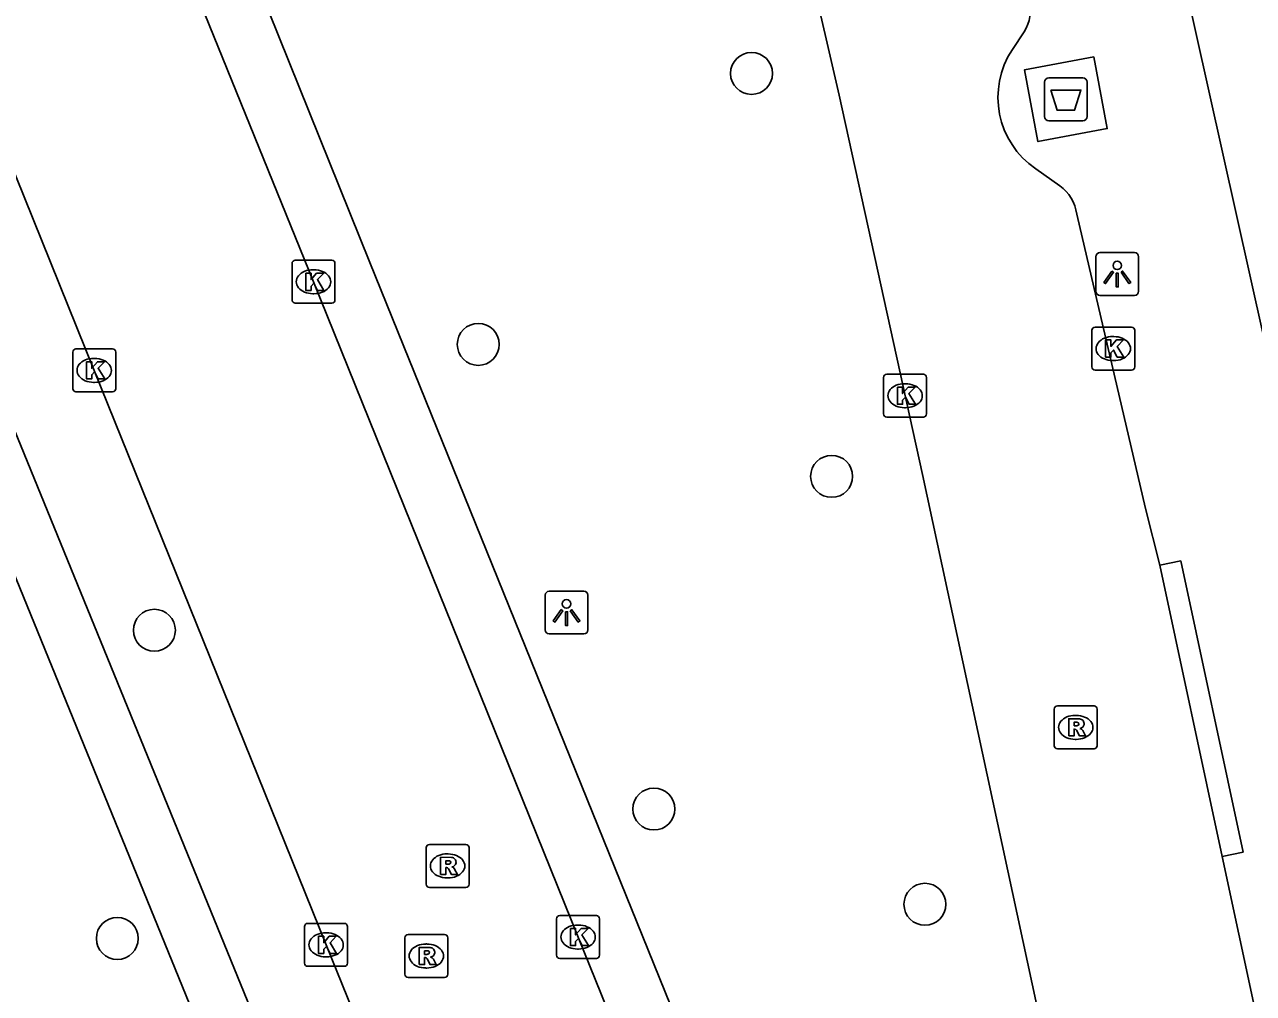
# Model space of a CAD drawing. Extents: x 160037 to 160839, y 385326 to 386441.
# Drawn here: x 160656.46 to 160685.12, y 385685.33 to 385707.91 of the extents above; entities that cross this region are included whole.
import ezdxf

# ---------------------------------------------------------------- set-up
doc = ezdxf.new("R2010")
doc.units = 0
for name, color, linetype in [('IMGEO_Afval_apart_plaats', 7, 'Continuous'), ('IMGEO_Boom', 7, 'Continuous'), ('IMGEO_Kolk', 7, 'Continuous'), ('IMGEO_Lichtpunt', 7, 'Continuous'), ('IMGEO_Rijbaan_lokaal_open', 7, 'Continuous'), ('IMGEO_Rioolput', 7, 'Continuous'), ('IMGEO_Voetpad_gesloten', 7, 'Continuous'), ('IMGEO_Voetpad_halfverhard', 7, 'Continuous'), ('IMGEO_Voetpad_open', 7, 'Continuous')]:
    doc.layers.add(name, color=color, linetype=linetype)

msp = doc.modelspace()

# ---------------------------------------------------------------- linework, layer by layer
at = {"layer": 'IMGEO_Afval_apart_plaats'}
for p, q in [((160680.346, 385706.673), (160681.136, 385706.673)), ((160681.136, 385706.673), (160680.346, 385706.673)), ((160680.246, 385705.773), (160680.246, 385706.573)), ((160680.246, 385706.573), (160680.246, 385705.773)), ((160681.236, 385706.573), (160681.236, 385705.773)), ((160681.236, 385705.773), (160681.236, 385706.573)), ((160681.136, 385705.673), (160680.346, 385705.673)), ((160680.346, 385705.673), (160681.136, 385705.673))]:
    msp.add_line(p, q, dxfattribs=at)
msp.add_lwpolyline([(160680.389, 385706.387), (160681.093, 385706.387), (160680.944, 385705.917), (160680.538, 385705.917), (160680.389, 385706.387)], dxfattribs=at)
for centre, start, end in [((160680.346, 385706.573), 90, 180), ((160680.346, 385706.573), 90, 180), ((160681.136, 385706.573), 0, 90), ((160681.136, 385706.573), 360, 90), ((160680.346, 385705.773), 180, 270), ((160680.346, 385705.773), 180, 270), ((160681.136, 385705.773), 270, 0), ((160681.136, 385705.773), 270, 0)]:
    msp.add_arc(centre, 0.1, start, end, dxfattribs=at)
at = {"layer": 'IMGEO_Boom'}
for centre in [(160673.412, 385706.775), (160667.04, 385700.461), (160675.28, 385697.385), (160659.488, 385693.798), (160671.135, 385689.632), (160677.455, 385687.411), (160658.624, 385686.614)]:
    msp.add_circle(centre, 0.489, dxfattribs=at)
at = {"layer": 'IMGEO_Kolk'}
for p, q in [((160662.698, 385701.494), (160662.698, 385702.346)), ((160662.773, 385702.42), (160663.625, 385702.42)), ((160663.699, 385702.346), (160663.699, 385701.494)), ((160663.186, 385702.2), (160663.211, 385702.2)), ((160663.209, 385701.64), (160663.184, 385701.64)), ((160663.625, 385701.42), (160662.773, 385701.42)), ((160681.347, 385699.937), (160681.347, 385700.789)), ((160681.422, 385700.863), (160682.274, 385700.863)), ((160681.835, 385700.643), (160681.86, 385700.643)), ((160682.348, 385700.789), (160682.348, 385699.937)), ((160657.66, 385700.354), (160658.512, 385700.354)), ((160657.585, 385699.428), (160657.585, 385700.28)), ((160658.073, 385700.134), (160658.098, 385700.134)), ((160658.586, 385700.28), (160658.586, 385699.428)), ((160681.858, 385700.083), (160681.833, 385700.083)), ((160682.274, 385699.863), (160681.422, 385699.863)), ((160658.096, 385699.574), (160658.071, 385699.574)), ((160676.492, 385698.838), (160676.492, 385699.69)), ((160676.567, 385699.764), (160677.419, 385699.764)), ((160676.98, 385699.544), (160677.005, 385699.544)), ((160677.493, 385699.69), (160677.493, 385698.838)), ((160658.512, 385699.354), (160657.66, 385699.354)), ((160677.003, 385698.984), (160676.978, 385698.984)), ((160677.419, 385698.764), (160676.567, 385698.764)), ((160662.992, 385686.04), (160662.992, 385686.892)), ((160663.067, 385686.966), (160663.919, 385686.966)), ((160663.993, 385686.892), (160663.993, 385686.04)), ((160668.867, 385686.222), (160668.867, 385687.074)), ((160668.942, 385687.148), (160669.794, 385687.148)), ((160669.355, 385686.928), (160669.38, 385686.928)), ((160669.868, 385687.074), (160669.868, 385686.222)), ((160663.48, 385686.746), (160663.505, 385686.746)), ((160669.378, 385686.368), (160669.353, 385686.368)), ((160663.503, 385686.186), (160663.478, 385686.186)), ((160669.794, 385686.148), (160668.942, 385686.148)), ((160663.919, 385685.966), (160663.067, 385685.966))]:
    msp.add_line(p, q, dxfattribs=at)
for points in [[(160662.698, 385701.494), (160662.698, 385702.346)], [(160662.773, 385702.42), (160663.625, 385702.42)], [(160663.699, 385702.346), (160663.699, 385701.494)], [(160663.019, 385702.12), (160663.142, 385702.12), (160663.142, 385701.969), (160663.272, 385702.12), (160663.436, 385702.12), (160663.29, 385701.969), (160663.443, 385701.72), (160663.291, 385701.72), (160663.206, 385701.884), (160663.142, 385701.817), (160663.142, 385701.72), (160663.019, 385701.72), (160663.019, 385702.12)], [(160663.625, 385701.42), (160662.773, 385701.42)], [(160681.347, 385699.937), (160681.347, 385700.789)], [(160681.422, 385700.863), (160682.274, 385700.863)], [(160682.348, 385700.789), (160682.348, 385699.937)], [(160657.66, 385700.354), (160658.512, 385700.354)], [(160681.668, 385700.563), (160681.791, 385700.563), (160681.791, 385700.412), (160681.921, 385700.563), (160682.085, 385700.563), (160681.939, 385700.412), (160682.092, 385700.163), (160681.94, 385700.163), (160681.855, 385700.327), (160681.791, 385700.26), (160681.791, 385700.163), (160681.668, 385700.163), (160681.668, 385700.563)], [(160657.585, 385699.428), (160657.585, 385700.28)], [(160657.906, 385700.054), (160658.029, 385700.054), (160658.029, 385699.903), (160658.159, 385700.054), (160658.323, 385700.054), (160658.177, 385699.903), (160658.33, 385699.654), (160658.178, 385699.654), (160658.093, 385699.818), (160658.029, 385699.751), (160658.029, 385699.654), (160657.906, 385699.654), (160657.906, 385700.054)], [(160658.586, 385700.28), (160658.586, 385699.428)], [(160682.274, 385699.863), (160681.422, 385699.863)], [(160676.492, 385698.838), (160676.492, 385699.69)], [(160676.567, 385699.764), (160677.419, 385699.764)], [(160677.493, 385699.69), (160677.493, 385698.838)], [(160658.512, 385699.354), (160657.66, 385699.354)], [(160676.813, 385699.464), (160676.936, 385699.464), (160676.936, 385699.313), (160677.066, 385699.464), (160677.23, 385699.464), (160677.084, 385699.313), (160677.237, 385699.064), (160677.085, 385699.064), (160677, 385699.228), (160676.936, 385699.161), (160676.936, 385699.064), (160676.813, 385699.064), (160676.813, 385699.464)], [(160677.419, 385698.764), (160676.567, 385698.764)], [(160662.992, 385686.04), (160662.992, 385686.892)], [(160663.067, 385686.966), (160663.919, 385686.966)], [(160663.993, 385686.892), (160663.993, 385686.04)], [(160668.867, 385686.222), (160668.867, 385687.074)], [(160668.942, 385687.148), (160669.794, 385687.148)], [(160669.868, 385687.074), (160669.868, 385686.222)], [(160663.313, 385686.666), (160663.436, 385686.666), (160663.436, 385686.515), (160663.566, 385686.666), (160663.73, 385686.666), (160663.584, 385686.515), (160663.737, 385686.266), (160663.585, 385686.266), (160663.5, 385686.43), (160663.436, 385686.363), (160663.436, 385686.266), (160663.313, 385686.266), (160663.313, 385686.666)], [(160669.188, 385686.848), (160669.311, 385686.848), (160669.311, 385686.697), (160669.441, 385686.848), (160669.605, 385686.848), (160669.459, 385686.697), (160669.612, 385686.448), (160669.46, 385686.448), (160669.375, 385686.612), (160669.311, 385686.545), (160669.311, 385686.448), (160669.188, 385686.448), (160669.188, 385686.848)], [(160669.794, 385686.148), (160668.942, 385686.148)], [(160663.919, 385685.966), (160663.067, 385685.966)]]:
    msp.add_lwpolyline(points, dxfattribs=at)
for centre, start, end in [((160662.775, 385702.344), 91.552, 178.448), ((160662.775, 385702.344), 91.552, 178.448), ((160663.623, 385702.344), 1.552, 88.448), ((160663.623, 385702.344), 1.552, 88.448), ((160662.775, 385701.496), 181.552, 268.448), ((160662.775, 385701.496), 181.552, 268.448), ((160663.623, 385701.496), 271.552, 358.448), ((160663.623, 385701.496), 271.552, 358.448), ((160681.424, 385700.787), 91.552, 178.448), ((160681.424, 385700.787), 91.552, 178.448), ((160682.272, 385700.787), 1.552, 88.448), ((160682.272, 385700.787), 1.552, 88.448), ((160657.662, 385700.278), 91.552, 178.448), ((160657.662, 385700.278), 91.552, 178.448), ((160658.51, 385700.278), 1.552, 88.448), ((160658.51, 385700.278), 1.552, 88.448), ((160681.424, 385699.939), 181.552, 268.448), ((160681.424, 385699.939), 181.552, 268.448), ((160682.272, 385699.939), 271.552, 358.448), ((160682.272, 385699.939), 271.552, 358.448), ((160676.569, 385699.688), 91.552, 178.448), ((160676.569, 385699.688), 91.552, 178.448), ((160677.417, 385699.688), 1.552, 88.448), ((160677.417, 385699.688), 1.552, 88.448), ((160657.662, 385699.43), 181.552, 268.448), ((160657.662, 385699.43), 181.552, 268.448), ((160658.51, 385699.43), 271.552, 358.448), ((160658.51, 385699.43), 271.552, 358.448), ((160676.569, 385698.84), 181.552, 268.448), ((160676.569, 385698.84), 181.552, 268.448), ((160677.417, 385698.84), 271.552, 358.448), ((160677.417, 385698.84), 271.552, 358.448), ((160663.069, 385686.89), 91.552, 178.448), ((160663.069, 385686.89), 91.552, 178.448), ((160663.917, 385686.89), 1.552, 88.448), ((160663.917, 385686.89), 1.552, 88.448), ((160668.944, 385687.072), 91.552, 178.448), ((160668.944, 385687.072), 91.552, 178.448), ((160669.792, 385687.072), 1.552, 88.448), ((160669.792, 385687.072), 1.552, 88.448), ((160663.069, 385686.042), 181.552, 268.448), ((160663.069, 385686.042), 181.552, 268.448), ((160663.917, 385686.042), 271.552, 358.448), ((160663.917, 385686.042), 271.552, 358.448), ((160668.944, 385686.224), 181.552, 268.448), ((160668.944, 385686.224), 181.552, 268.448), ((160669.792, 385686.224), 271.552, 358.448), ((160669.792, 385686.224), 271.552, 358.448)]:
    msp.add_arc(centre, 0.0765, start, end, dxfattribs=at)
for centre, major_axis, ratio, start_param, end_param in [((160663.185, 385701.92), (-0.387, 0.002), 0.722429, 4.712389, 7.853982), ((160663.21, 385701.92), (-0.39, 0.002), 0.717154, 1.570796, 4.712389), ((160681.834, 385700.363), (-0.387, 0.002), 0.722429, 4.712389, 7.853982), ((160681.859, 385700.363), (-0.39, 0.002), 0.717154, 1.570796, 4.712389), ((160658.072, 385699.854), (-0.387, 0.002), 0.722429, 4.712389, 7.853982), ((160658.097, 385699.854), (-0.39, 0.002), 0.717154, 1.570796, 4.712389), ((160676.979, 385699.264), (-0.387, 0.002), 0.722429, 4.712389, 7.853982), ((160677.004, 385699.264), (-0.39, 0.002), 0.717154, 1.570796, 4.712389), ((160669.354, 385686.648), (-0.387, 0.002), 0.722429, 4.712389, 7.853982), ((160669.379, 385686.648), (-0.39, 0.002), 0.717154, 1.570796, 4.712389), ((160663.479, 385686.466), (-0.387, 0.002), 0.722429, 4.712389, 7.853982), ((160663.504, 385686.466), (-0.39, 0.002), 0.717154, 1.570796, 4.712389)]:
    msp.add_ellipse(centre, major_axis=major_axis, ratio=ratio, start_param=start_param, end_param=end_param, dxfattribs=at)
at = {"layer": 'IMGEO_Lichtpunt'}
for p, q in [((160681.442, 385702.504), (160681.442, 385701.697)), ((160681.442, 385702.504), (160681.442, 385701.697)), ((160682.344, 385702.599), (160681.536, 385702.599)), ((160682.344, 385702.599), (160681.536, 385702.599)), ((160682.438, 385701.697), (160682.438, 385702.504)), ((160682.438, 385701.697), (160682.438, 385702.504)), ((160681.536, 385701.603), (160682.344, 385701.603)), ((160681.536, 385701.603), (160682.344, 385701.603)), ((160668.601, 385694.614), (160668.601, 385693.807)), ((160668.601, 385694.614), (160668.601, 385693.807)), ((160669.503, 385694.709), (160668.695, 385694.709)), ((160669.503, 385694.709), (160668.695, 385694.709)), ((160669.597, 385693.807), (160669.597, 385694.614)), ((160669.597, 385693.807), (160669.597, 385694.614)), ((160668.695, 385693.713), (160669.503, 385693.713)), ((160668.695, 385693.713), (160669.503, 385693.713))]:
    msp.add_line(p, q, dxfattribs=at)
for points in [[(160681.816, 385702.168), (160681.855, 385702.14), (160681.667, 385701.878), (160681.629, 385701.905), (160681.816, 385702.168)], [(160681.918, 385702.12), (160681.965, 385702.12), (160681.965, 385701.798), (160681.918, 385701.798), (160681.918, 385702.12)], [(160682.028, 385702.14), (160682.066, 385702.167), (160682.253, 385701.905), (160682.214, 385701.877), (160682.028, 385702.14)], [(160668.975, 385694.278), (160669.014, 385694.25), (160668.826, 385693.988), (160668.788, 385694.015), (160668.975, 385694.278)], [(160669.077, 385694.23), (160669.124, 385694.23), (160669.124, 385693.908), (160669.077, 385693.908), (160669.077, 385694.23)], [(160669.187, 385694.25), (160669.225, 385694.277), (160669.412, 385694.015), (160669.373, 385693.987), (160669.187, 385694.25)]]:
    msp.add_lwpolyline(points, dxfattribs=at)
for centre in [(160681.941, 385702.302), (160669.1, 385694.412)]:
    msp.add_circle(centre, 0.0994, dxfattribs=at)
for centre, start, end in [((160681.536, 385702.504), 90, 180), ((160681.536, 385702.504), 90, 180), ((160682.344, 385702.504), 0, 90), ((160682.344, 385702.504), 0, 90), ((160681.536, 385701.697), 180, 270), ((160681.536, 385701.697), 180, 270), ((160682.344, 385701.697), 270, 0), ((160682.344, 385701.697), 270, 360), ((160668.695, 385694.614), 90, 180), ((160668.695, 385694.614), 90, 180), ((160669.503, 385694.614), 0, 90), ((160669.503, 385694.614), 0, 90), ((160668.695, 385693.807), 180, 270), ((160668.695, 385693.807), 180, 270), ((160669.503, 385693.807), 270, 0), ((160669.503, 385693.807), 270, 360)]:
    msp.add_arc(centre, 0.0946, start, end, dxfattribs=at)
at = {"layer": 'IMGEO_Rijbaan_lokaal_open'}
for points in [[(160672.168, 385720.553), (160672.236, 385720.257), (160672.767, 385717.917), (160675.452, 385706.265), (160677.399, 385697.427), (160680.547, 385682.813), (160681.741, 385677.189), (160683.353, 385669.597), (160684.532, 385663.797), (160684.992, 385661.627)], [(160681.991, 385655.41), (160681.545, 385656.559), (160674.794, 385673.244), (160669.368, 385686.648), (160663.199, 385701.92), (160657.38, 385716.256), (160656.937, 385717.386)], [(160654.83, 385707.907), (160658.086, 385699.854), (160663.493, 385686.466), (160669.678, 385671.204), (160673.4, 385662.011)], [(160679.496, 385707.335), (160679.772, 385707.748)], [(160680.601, 385704.157), (160680.044, 385704.549)], [(160682.93, 385695.313), (160682.595, 385696.638), (160680.996, 385703.498)], [(160684.387, 385688.526), (160682.93, 385695.313)], [(160689.852, 385662.934), (160689.287, 385665.363), (160685.918, 385681.39), (160684.387, 385688.526)]]:
    msp.add_lwpolyline(points, dxfattribs=at)
for centre, radius, start, end in [((160678.867, 385708.283), 1.051, 329.4042, 11.0153), ((160681.177, 385706.219), 2.018, 146.4051, 235.8507), ((160680.028, 385703.366), 0.977, 7.7777, 54.0986)]:
    msp.add_arc(centre, radius, start, end, dxfattribs=at)
at = {"layer": 'IMGEO_Rioolput'}
for p, q in [((160680.546, 385692.034), (160681.398, 385692.034)), ((160680.471, 385691.108), (160680.471, 385691.96)), ((160680.959, 385691.814), (160680.984, 385691.814)), ((160681.472, 385691.96), (160681.472, 385691.108)), ((160680.982, 385691.254), (160680.957, 385691.254)), ((160681.398, 385691.034), (160680.546, 385691.034)), ((160665.825, 385687.88), (160665.825, 385688.732)), ((160665.9, 385688.806), (160666.752, 385688.806)), ((160666.826, 385688.732), (160666.826, 385687.88)), ((160666.313, 385688.586), (160666.338, 385688.586)), ((160666.336, 385688.026), (160666.311, 385688.026)), ((160666.752, 385687.806), (160665.9, 385687.806)), ((160665.329, 385685.78), (160665.329, 385686.632)), ((160665.404, 385686.706), (160666.256, 385686.706)), ((160666.33, 385686.632), (160666.33, 385685.78)), ((160665.817, 385686.486), (160665.842, 385686.486)), ((160665.84, 385685.926), (160665.815, 385685.926)), ((160666.256, 385685.706), (160665.404, 385685.706))]:
    msp.add_line(p, q, dxfattribs=at)
for points in [[(160680.546, 385692.034), (160681.398, 385692.034)], [(160680.471, 385691.108), (160680.471, 385691.96)], [(160681.472, 385691.96), (160681.472, 385691.108)], [(160681.06, 385691.732), (160680.808, 385691.734), (160680.808, 385691.334)], [(160680.808, 385691.334), (160680.932, 385691.334), (160680.932, 385691.496), (160680.943, 385691.496)], [(160680.986, 385691.653), (160680.932, 385691.653), (160680.932, 385691.572)], [(160680.932, 385691.572), (160680.984, 385691.572)], [(160680.99, 385691.467), (160681.061, 385691.334), (160681.201, 385691.334), (160681.136, 385691.46)], [(160681.398, 385691.034), (160680.546, 385691.034)], [(160665.825, 385687.88), (160665.825, 385688.732)], [(160665.9, 385688.806), (160666.752, 385688.806)], [(160666.826, 385688.732), (160666.826, 385687.88)], [(160666.414, 385688.504), (160666.162, 385688.506), (160666.162, 385688.106)], [(160666.34, 385688.425), (160666.286, 385688.425), (160666.286, 385688.344)], [(160666.286, 385688.344), (160666.338, 385688.344)], [(160666.162, 385688.106), (160666.286, 385688.106), (160666.286, 385688.268), (160666.297, 385688.268)], [(160666.344, 385688.239), (160666.415, 385688.106), (160666.555, 385688.106), (160666.49, 385688.232)], [(160666.752, 385687.806), (160665.9, 385687.806)], [(160665.329, 385685.78), (160665.329, 385686.632)], [(160665.404, 385686.706), (160666.256, 385686.706)], [(160666.33, 385686.632), (160666.33, 385685.78)], [(160665.918, 385686.404), (160665.666, 385686.406), (160665.666, 385686.006)], [(160665.844, 385686.325), (160665.79, 385686.325), (160665.79, 385686.244)], [(160665.666, 385686.006), (160665.79, 385686.006), (160665.79, 385686.168), (160665.801, 385686.168)], [(160665.79, 385686.244), (160665.842, 385686.244)], [(160665.848, 385686.139), (160665.919, 385686.006), (160666.059, 385686.006), (160665.994, 385686.132)], [(160666.256, 385685.706), (160665.404, 385685.706)]]:
    msp.add_lwpolyline(points, dxfattribs=at)
for centre, radius, start, end in [((160680.548, 385691.958), 0.0765, 91.552, 178.448), ((160680.548, 385691.958), 0.0765, 91.552, 178.448), ((160681.396, 385691.958), 0.0765, 1.552, 88.448), ((160681.396, 385691.958), 0.0765, 1.552, 88.448), ((160680.942, 385691.443), 0.0533, 26.0293, 88.6989), ((160680.968, 385691.761), 0.19, 274.7715, 282.9687), ((160680.992, 385691.557), 0.0964, 77.0061, 93.1865), ((160681.006, 385691.614), 0.0378, 276.6634, 79.6772), ((160681.059, 385691.622), 0.109, 350.3612, 89.416), ((160681.057, 385691.622), 0.112, 277.5842, 350.9817), ((160681.041, 385691.407), 0.108, 29.5134, 73.7905), ((160680.548, 385691.11), 0.0765, 181.552, 268.448), ((160680.548, 385691.11), 0.0765, 181.552, 268.448), ((160681.396, 385691.11), 0.0765, 271.552, 358.448), ((160681.396, 385691.11), 0.0765, 271.552, 358.448), ((160665.902, 385688.73), 0.0765, 91.552, 178.448), ((160665.902, 385688.73), 0.0765, 91.552, 178.448), ((160666.75, 385688.73), 0.0765, 1.552, 88.448), ((160666.75, 385688.73), 0.0765, 1.552, 88.448), ((160666.322, 385688.533), 0.19, 274.7715, 282.9687), ((160666.346, 385688.329), 0.0964, 77.0061, 93.1865), ((160666.36, 385688.386), 0.0378, 276.6634, 79.6772), ((160666.413, 385688.394), 0.109, 350.3612, 89.416), ((160666.411, 385688.394), 0.112, 277.5842, 350.9817), ((160666.296, 385688.215), 0.0533, 26.0293, 88.6989), ((160666.395, 385688.179), 0.108, 29.5134, 73.7905), ((160665.902, 385687.882), 0.0765, 181.552, 268.448), ((160665.902, 385687.882), 0.0765, 181.552, 268.448), ((160666.75, 385687.882), 0.0765, 271.552, 358.448), ((160666.75, 385687.882), 0.0765, 271.552, 358.448), ((160665.406, 385686.63), 0.0765, 91.552, 178.448), ((160665.406, 385686.63), 0.0765, 91.552, 178.448), ((160666.254, 385686.63), 0.0765, 1.552, 88.448), ((160666.254, 385686.63), 0.0765, 1.552, 88.448), ((160665.85, 385686.229), 0.0964, 77.0061, 93.1865), ((160665.864, 385686.286), 0.0378, 276.6634, 79.6772), ((160665.917, 385686.294), 0.109, 350.3612, 89.416), ((160665.8, 385686.115), 0.0533, 26.0293, 88.6989), ((160665.826, 385686.433), 0.19, 274.7715, 282.9687), ((160665.915, 385686.294), 0.112, 277.5842, 350.9817), ((160665.899, 385686.079), 0.108, 29.5134, 73.7905), ((160665.406, 385685.782), 0.0765, 181.552, 268.448), ((160665.406, 385685.782), 0.0765, 181.552, 268.448), ((160666.254, 385685.782), 0.0765, 271.552, 358.448), ((160666.254, 385685.782), 0.0765, 271.552, 358.448)]:
    msp.add_arc(centre, radius, start, end, dxfattribs=at)
for centre, major_axis, ratio, start_param, end_param in [((160680.958, 385691.534), (-0.387, 0.002), 0.722429, 4.712389, 7.853982), ((160680.983, 385691.534), (-0.39, 0.002), 0.717154, 1.570796, 4.712389), ((160666.312, 385688.306), (-0.387, 0.002), 0.722429, 4.712389, 7.853982), ((160666.337, 385688.306), (-0.39, 0.002), 0.717154, 1.570796, 4.712389), ((160665.816, 385686.206), (-0.387, 0.002), 0.722429, 4.712389, 7.853982), ((160665.841, 385686.206), (-0.39, 0.002), 0.717154, 1.570796, 4.712389)]:
    msp.add_ellipse(centre, major_axis=major_axis, ratio=ratio, start_param=start_param, end_param=end_param, dxfattribs=at)
at = {"layer": 'IMGEO_Voetpad_gesloten'}
msp.add_lwpolyline([(160681.393, 385707.16), (160681.706, 385705.489), (160680.089, 385705.186), (160679.776, 385706.857), (160681.393, 385707.16)], dxfattribs=at)
at = {"layer": 'IMGEO_Voetpad_halfverhard'}
for points in [[(160645.237, 385722.026), (160668.947, 385663.902)], [(160652.716, 385707.042), (160671.443, 385661.191)]]:
    msp.add_lwpolyline(points, dxfattribs=at)
at = {"layer": 'IMGEO_Voetpad_open'}
for points in [[(160683.729, 385654.933), (160664.513, 385702.372), (160657.68, 385719.337)], [(160686.606, 385695.006), (160682.511, 385713.385)], [(160682.93, 385695.313), (160683.419, 385695.415), (160684.876, 385688.628), (160684.387, 385688.526)]]:
    msp.add_lwpolyline(points, dxfattribs=at)

doc.saveas('drawing.dxf')
